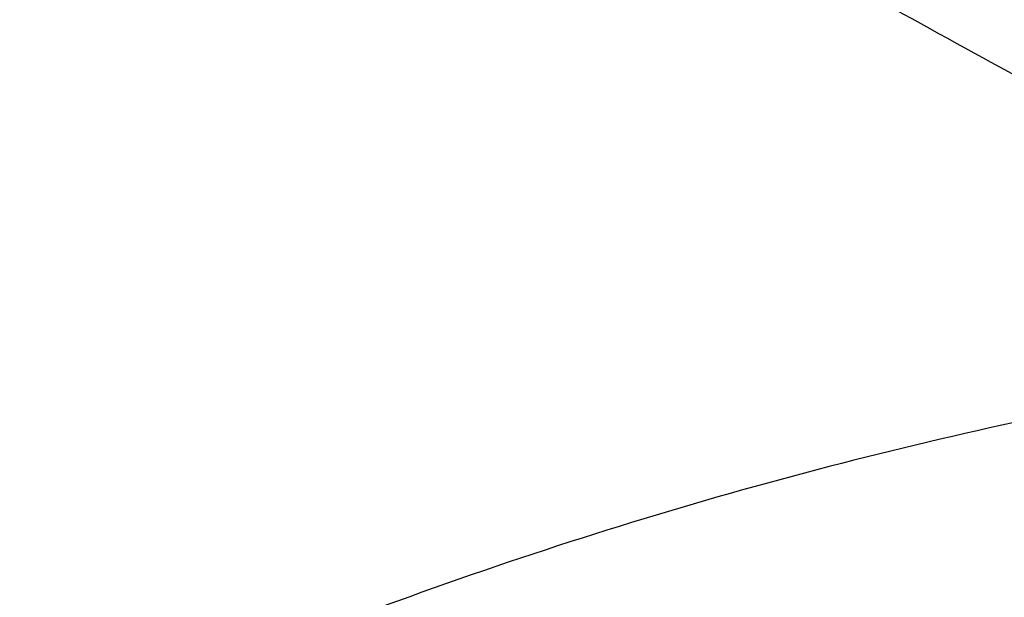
# Model space of a CAD drawing. Header units: centimetres. Extents: x -4 to 4, y -21.1 to 0.5.
# Tile 495 of 656: x -0.486 to -0.243, y -18.013 to -17.871. Entities that reach past the tile are written whole.
import ezdxf

# ---------------------------------------------------------------- set-up
doc = ezdxf.new("R2010")
doc.units = ezdxf.units.CM
doc.layers.add('Default', color=7, linetype='Continuous', true_color=0x000000)

msp = doc.modelspace()

# ---------------------------------------------------------------- linework, layer by layer
at = {"layer": 'Default', "extrusion": (0, 0, -1)}
for centre, end in [((0, -18.6, -0.3), 76.11792), ((0, -18.6, -0.1), 67.03484)]:
    msp.add_arc(centre, 0.975, 359.98089, end, dxfattribs=at)
at = {"layer": 'Default'}
msp.add_arc((0, -18.6, -0.1), 0.975, 113.7471, 180.01911, dxfattribs=at)
for points in [[(-0.39232, -17.79981, -0.1), (-0.37704, -17.80844, -0.1), (-0.34762, -17.82503, -0.1), (-0.30698, -17.8478, -0.1), (-0.26954, -17.86859, -0.1), (-0.23512, -17.8875, -0.1), (-0.20354, -17.90459, -0.1), (-0.17461, -17.91992, -0.1), (-0.14818, -17.93353, -0.1), (-0.12413, -17.94544, -0.1), (-0.10229, -17.95566, -0.1), (-0.08249, -17.96421, -0.1), (-0.06471, -17.97107, -0.1), (-0.0488, -17.9763, -0.1), (-0.03424, -17.9801, -0.1), (-0.02027, -17.98265, -0.1), (-0.00664, -17.98393, -0.1), (0.00683, -17.98392, -0.1), (0.02048, -17.98263, -0.1), (0.03445, -17.98005, -0.1), (0.04902, -17.97623, -0.1), (0.06495, -17.97099, -0.1), (0.08274, -17.96411, -0.1), (0.10251, -17.95556, -0.1), (0.12434, -17.94533, -0.1), (0.14838, -17.93343, -0.1), (0.17479, -17.91982, -0.1), (0.20369, -17.9045, -0.1), (0.23526, -17.88742, -0.1), (0.26965, -17.86853, -0.1), (0.30705, -17.84775, -0.1), (0.34766, -17.82501, -0.1), (0.37705, -17.80844, -0.1), (0.39232, -17.79981, -0.1)], [(0, -17.94453, -1.25), (-0.03221, -17.94453, -1.25), (-0.09708, -17.9473, -1.24861), (-0.19466, -17.95996, -1.24231), (-0.29201, -17.98125, -1.23186), (-0.38953, -18.01169, -1.21716), (-0.48601, -18.0514, -1.19841), (-0.58167, -18.1011, -1.17559), (-0.67524, -18.16094, -1.14908), (-0.76614, -18.2314, -1.11921), (-0.85305, -18.31241, -1.08669), (-0.93487, -18.40391, -1.05236), (-1.01014, -18.50512, -1.01741), (-1.07779, -18.61526, -0.9831), (-1.13672, -18.73292, -0.95083), (-1.18641, -18.85696, -0.9218), (-1.22659, -18.98637, -0.89706), (-1.25719, -19.12045, -0.87744), (-1.27822, -19.25888, -0.86354), (-1.28962, -19.40175, -0.85586), (-1.29064, -19.50005, -0.85518), (-1.28941, -19.55, -0.85601)]]:
    msp.add_open_spline(points, degree=3, dxfattribs=at)

doc.saveas('drawing.dxf')
